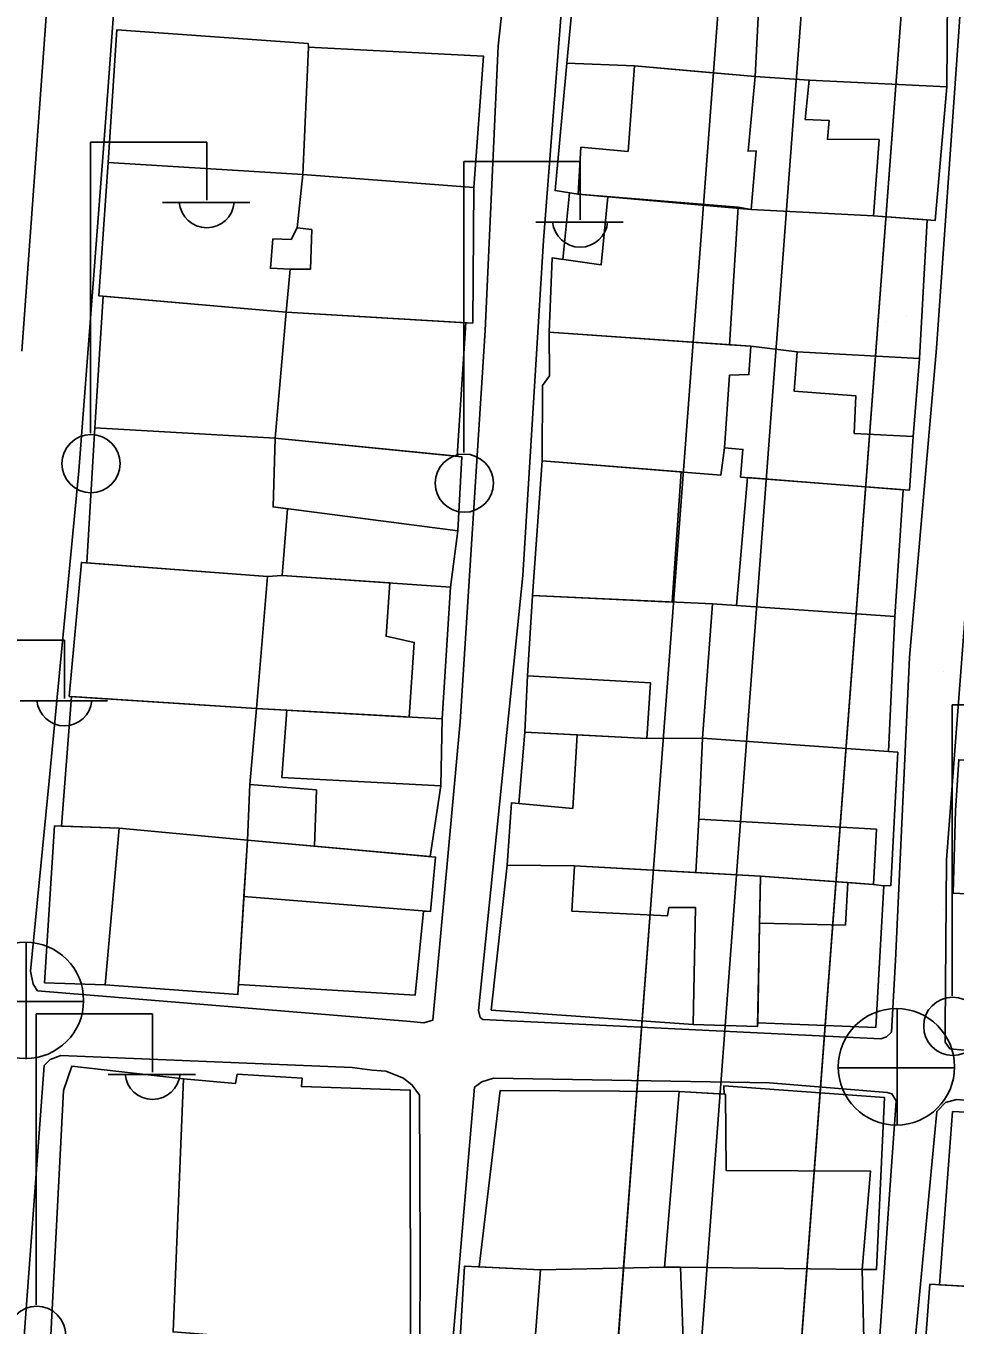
# Model space of a CAD drawing. Extents: x 417997 to 421451, y 4451742 to 4455216.
# Drawn here: x 419917.6 to 419973.4, y 4453102 to 4453180.1 of the extents above; entities that cross this region are included whole.
import ezdxf

# ---------------------------------------------------------------- set-up
doc = ezdxf.new("R2010")
doc.units = 0
for name, color, linetype in [('ADAKENARI', 7, 'Continuous'), ('B_Mesken', 7, 'Continuous'), ('B_Teras', 7, 'Continuous'), ('Default', 7, 'Continuous'), ('KALDIRIM', 7, 'Continuous'), ('PL_AYA_PARK_DINLENME', 7, 'Continuous'), ('PL_TİCK', 7, 'Continuous'), ('S_Elektrik_Diregi', 7, 'Continuous'), ('S_Rogar_Kapagi', 7, 'Continuous'), ('TR_PARKALANI', 7, 'Continuous'), ('TR_TİCK', 7, 'Continuous'), ('Yol_Sose', 7, 'Continuous')]:
    doc.layers.add(name, color=color, linetype=linetype)

# ---------------------------------------------------------------- blocks, each defined once
blk = doc.blocks.new('POINT_DISPLAY')
at = {"layer": 'Default'}
blk.add_line((0, 0), (0, 0), dxfattribs=at)

msp = doc.modelspace()

# ---------------------------------------------------------------- linework, layer by layer
at = {"layer": 'ADAKENARI'}
for p, q in [((419960.857, 4453203.181), (419955.416, 4453130.78)), ((419960.857, 4453203.181), (419955.416, 4453130.78)), ((419970.428, 4453183.761), (419962.856, 4453083.005)), ((419970.428, 4453183.761), (419962.856, 4453083.005)), ((419955.416, 4453130.78), (419950.517, 4453065.596)), ((419955.416, 4453130.78), (419950.517, 4453065.596))]:
    msp.add_line(p, q, dxfattribs=at)
at = {"layer": 'B_Mesken'}
for points in [[(419950.102, 4453177.874), (419950.875, 4453185.982), (419960.039, 4453185.603), (419959.815, 4453183.57), (419961.753, 4453183.418), (419961.427, 4453177.089), (419957.526, 4453177.424), (419954.165, 4453177.713)], [(419961.753, 4453183.418), (419961.897, 4453185.531), (419973.021, 4453184.747), (419972.955, 4453176.456), (419964.678, 4453176.866), (419961.427, 4453177.089)], [(419934.568, 4453178.836), (419934.559, 4453179.058), (419923.053, 4453179.893), (419922.532, 4453171.919), (419934.226, 4453171.19)], [(419934.226, 4453171.19), (419934.568, 4453178.836), (419945.084, 4453178.312), (419944.514, 4453170.411)], [(419954.165, 4453177.713), (419950.102, 4453177.874), (419949.401, 4453170.223), (419950.782, 4453169.997), (419960.401, 4453169.218), (419961.185, 4453169.091), (419961.485, 4453172.609), (419960.997, 4453172.589), (419961.427, 4453177.089), (419957.526, 4453177.424)], [(419964.678, 4453176.866), (419972.955, 4453176.456), (419972.245, 4453168.42), (419968.541, 4453168.711), (419961.185, 4453169.091), (419961.485, 4453172.609), (419960.997, 4453172.589), (419961.427, 4453177.089)], [(419933.523, 4453167.285), (419933.881, 4453167.985), (419934.226, 4453171.19), (419922.532, 4453171.919), (419921.966, 4453163.886), (419933.231, 4453162.9), (419933.478, 4453165.487), (419932.281, 4453165.546), (419932.434, 4453167.315)], [(419934.226, 4453171.19), (419933.881, 4453167.985), (419934.765, 4453167.879), (419934.686, 4453165.488), (419933.478, 4453165.487), (419933.231, 4453162.9), (419944.447, 4453162.249), (419944.514, 4453170.411)], [(419950.258, 4453170.083), (419949.862, 4453166.081), (419949.216, 4453166.174), (419949.036, 4453161.703), (419959.881, 4453160.952), (419960.401, 4453169.218), (419952.559, 4453169.842), (419950.782, 4453169.997)], [(419961.185, 4453169.091), (419960.401, 4453169.218), (419959.881, 4453160.952), (419961.163, 4453160.863), (419961.163, 4453160.863), (419963.948, 4453160.523), (419971.303, 4453160.129), (419971.776, 4453168.457), (419968.541, 4453168.711)], [(419933.231, 4453162.9), (419932.57, 4453155.337), (419921.724, 4453155.955), (419922.235, 4453163.863)], [(419944.029, 4453162.274), (419943.509, 4453154.246), (419932.57, 4453155.337), (419933.231, 4453162.9)], [(419959.584, 4453154.76), (419959.371, 4453153.109), (419948.623, 4453153.972), (419948.635, 4453158.5), (419949.066, 4453159.089), (419949.036, 4453161.703), (419961.163, 4453160.863), (419961.049, 4453159.161), (419959.893, 4453159.114)], [(419970.932, 4453155.424), (419970.699, 4453152.201), (419960.541, 4453152.993), (419960.693, 4453154.653), (419959.584, 4453154.76), (419959.893, 4453159.114), (419961.049, 4453159.161), (419961.163, 4453160.863), (419963.948, 4453160.523), (419971.303, 4453160.129)], [(419932.113, 4453147.022), (419932.987, 4453147.066), (419933.301, 4453151.085), (419932.437, 4453151.197), (419932.57, 4453155.337), (419921.724, 4453155.955), (419921.25, 4453147.835)], [(419932.987, 4453147.066), (419933.301, 4453151.085), (419932.437, 4453151.197), (419932.57, 4453155.337), (419943.787, 4453154.219), (419943.551, 4453149.767), (419943.1, 4453146.379)], [(419956.431, 4453145.481), (419956.982, 4453153.3), (419948.623, 4453153.972), (419948.039, 4453145.866)], [(419960.966, 4453152.96), (419960.314, 4453145.267), (419969.824, 4453144.602), (419970.321, 4453152.231)], [(419931.452, 4453139.079), (419920.185, 4453139.808), (419920.914, 4453147.86), (419932.113, 4453147.022)], [(419942.615, 4453138.45), (419943.1, 4453146.379), (419932.987, 4453147.066), (419932.113, 4453147.022), (419931.452, 4453139.079)], [(419947.73, 4453141.037), (419948.039, 4453145.866), (419958.86, 4453145.369), (419958.27, 4453137.296), (419954.907, 4453137.276), (419950.733, 4453137.488), (419947.571, 4453137.648)], [(419958.86, 4453145.369), (419969.824, 4453144.602), (419969.447, 4453136.49), (419958.27, 4453137.296)], [(419920.324, 4453139.799), (419919.725, 4453132.007), (419923.194, 4453131.88), (419930.895, 4453131.17), (419931.049, 4453134.506), (419931.452, 4453139.079)], [(419941.886, 4453130.177), (419942.521, 4453134.428), (419942.615, 4453138.45), (419933.271, 4453138.977), (419931.452, 4453139.079), (419931.049, 4453134.506), (419930.895, 4453131.17), (419934.926, 4453130.806)], [(419947.571, 4453137.648), (419947.218, 4453133.371), (419946.777, 4453133.412), (419946.521, 4453129.656), (419950.573, 4453129.611), (419957.855, 4453129.212), (419958.034, 4453132.423), (419958.27, 4453137.296), (419954.907, 4453137.276), (419950.733, 4453137.488)], [(419969.163, 4453128.417), (419969.59, 4453128.44), (419970.002, 4453136.45), (419958.27, 4453137.296), (419958.034, 4453132.423), (419957.855, 4453129.212), (419961.747, 4453128.998), (419967.009, 4453128.605), (419968.551, 4453128.49)], [(419985.068, 4453132.166), (419984.755, 4453127.398), (419973.336, 4453127.98), (419973.469, 4453132.952), (419973.667, 4453135.992), (419985.206, 4453135.209)], [(419923.194, 4453131.88), (419919.295, 4453132.022), (419918.7, 4453122.586), (419922.343, 4453122.461), (419930.33, 4453121.874), (419930.689, 4453127.782), (419930.895, 4453131.17)], [(419940.977, 4453121.834), (419930.367, 4453122.48), (419930.689, 4453127.782), (419930.895, 4453131.17), (419934.926, 4453130.806), (419942.214, 4453130.147), (419941.897, 4453126.865), (419941.479, 4453126.899)], [(419945.554, 4453120.94), (419946.521, 4453129.656), (419950.573, 4453129.611), (419957.855, 4453129.212), (419961.747, 4453128.998), (419961.693, 4453126.167), (419961.579, 4453120.182), (419961.575, 4453119.956), (419961.575, 4453119.956), (419957.691, 4453120.077)], [(419968.551, 4453128.49), (419969.163, 4453128.417), (419968.682, 4453119.889), (419961.579, 4453120.182), (419961.693, 4453126.167), (419961.747, 4453128.998), (419967.009, 4453128.605)], [(419927.061, 4453116.808), (419920.343, 4453117.577), (419919.848, 4453116.099), (419918.96, 4453099.072), (419918.095, 4453099.196), (419917.992, 4453094.286), (419936.218, 4453094.885), (419935.913, 4453098.623), (419932.476, 4453098.299), (419932.496, 4453101.118), (419926.434, 4453101.593)], [(419927.061, 4453116.808), (419930.188, 4453116.53), (419930.273, 4453117.087), (419934.192, 4453116.844), (419934.143, 4453116.347), (419940.689, 4453116.131), (419940.704, 4453099.513), (419937.405, 4453099.574), (419937.354, 4453100.737), (419926.434, 4453101.593)], [(419956.855, 4453116.054), (419946.096, 4453116.113), (419944.841, 4453105.504), (419948.529, 4453105.331), (419955.984, 4453105.481)], [(419967.869, 4453105.341), (419968.722, 4453105.353), (419969.206, 4453115.679), (419959.547, 4453116.393), (419959.561, 4453115.884), (419956.855, 4453116.054), (419955.984, 4453105.481), (419956.943, 4453105.481), (419967.869, 4453105.341)], [(419983.856, 4453114.328), (419973.293, 4453114.839), (419972.504, 4453104.423), (419982.25, 4453103.856), (419983.011, 4453103.77)], [(419948.529, 4453105.331), (419943.953, 4453105.546), (419943.346, 4453095.495), (419947.757, 4453095.508), (419956.437, 4453095.553), (419956.437, 4453095.553), (419956.319, 4453099.568), (419957.165, 4453099.519), (419956.943, 4453105.481), (419955.984, 4453105.481)], [(419967.006, 4453097.957), (419968.044, 4453097.847), (419967.869, 4453105.341), (419956.943, 4453105.481), (419957.165, 4453099.519), (419956.319, 4453099.568), (419956.444, 4453095.284), (419959.145, 4453095.368), (419959.154, 4453095.099), (419966.985, 4453094.951)], [(419980.987, 4453092.769), (419982.25, 4453103.856), (419971.931, 4453104.456), (419971.226, 4453095.13), (419971.162, 4453093.79), (419973.568, 4453093.657), (419973.785, 4453095.116), (419973.785, 4453095.116), (419979.201, 4453094.873), (419978.986, 4453092.979)]]:
    msp.add_lwpolyline(points, close=True, dxfattribs=at)
at = {"layer": 'B_Teras'}
for points in [[(419961.427, 4453177.089), (419954.165, 4453177.713), (419953.782, 4453172.573), (419950.951, 4453172.831), (419950.782, 4453169.997), (419961.185, 4453169.091), (419961.485, 4453172.609), (419960.997, 4453172.589)], [(419961.427, 4453177.089), (419960.997, 4453172.589), (419961.485, 4453172.609), (419961.185, 4453169.091), (419968.541, 4453168.711), (419968.873, 4453173.29), (419965.769, 4453173.31), (419965.885, 4453174.428), (419964.434, 4453174.502), (419964.678, 4453176.866)], [(419952.559, 4453169.842), (419952.167, 4453165.748), (419949.216, 4453166.174), (419949.036, 4453161.703), (419959.881, 4453160.952), (419960.401, 4453169.218)], [(419967.375, 4453155.606), (419967.473, 4453157.888), (419963.779, 4453158.156), (419963.948, 4453160.523), (419971.303, 4453160.129), (419970.932, 4453155.424)], [(419932.57, 4453155.337), (419932.437, 4453151.197), (419943.551, 4453149.767), (419943.787, 4453154.219)], [(419939.455, 4453146.627), (419939.232, 4453143.427), (419940.928, 4453143.051), (419940.621, 4453138.563), (419934.239, 4453138.922), (419931.452, 4453139.079), (419932.113, 4453147.022), (419932.987, 4453147.066)], [(419947.73, 4453141.037), (419947.571, 4453137.648), (419954.907, 4453137.276), (419955.125, 4453140.628)], [(419933.271, 4453138.977), (419932.976, 4453134.919), (419942.521, 4453134.428), (419942.615, 4453138.45)], [(419950.733, 4453137.488), (419950.462, 4453133.069), (419946.777, 4453133.412), (419946.521, 4453129.656), (419950.573, 4453129.611), (419957.855, 4453129.212), (419958.034, 4453132.423), (419958.27, 4453137.296), (419954.907, 4453137.276)], [(419935.057, 4453134.187), (419934.926, 4453130.806), (419930.895, 4453131.17), (419931.049, 4453134.506)], [(419957.855, 4453129.212), (419958.034, 4453132.423), (419968.721, 4453131.817), (419968.551, 4453128.49), (419961.747, 4453128.998)], [(419923.194, 4453131.88), (419922.343, 4453122.461), (419930.33, 4453121.874), (419930.895, 4453131.17)], [(419930.895, 4453131.17), (419942.214, 4453130.147), (419941.897, 4453126.865), (419930.689, 4453127.782)], [(419950.573, 4453129.611), (419950.396, 4453126.893), (419956.166, 4453126.613), (419956.235, 4453127.11), (419957.831, 4453127.112), (419957.691, 4453120.077), (419961.575, 4453119.956), (419961.747, 4453128.998)], [(419967.009, 4453128.605), (419966.852, 4453126.055), (419961.693, 4453126.167), (419961.747, 4453128.998)], [(419967.869, 4453105.341), (419968.365, 4453111.252), (419959.69, 4453111.287), (419959.645, 4453115.879), (419956.855, 4453116.054), (419955.984, 4453105.481), (419956.943, 4453105.481)], [(419955.984, 4453105.481), (419948.529, 4453105.331), (419947.757, 4453095.508), (419956.437, 4453095.553), (419956.319, 4453099.568), (419957.165, 4453099.519), (419956.943, 4453105.481)]]:
    msp.add_lwpolyline(points, close=True, dxfattribs=at)
at = {"layer": 'KALDIRIM'}
for p, q in [((419965.843, 4453202.806), (419960.402, 4453130.405)), ((419965.843, 4453202.806), (419960.402, 4453130.405)), ((419960.402, 4453130.405), (419955.503, 4453065.221)), ((419960.402, 4453130.405), (419955.503, 4453065.221))]:
    msp.add_line(p, q, dxfattribs=at)
at = {"layer": 'PL_AYA_PARK_DINLENME'}
msp.add_lwpolyline([(419983.008, 4453351.149), (419982.033, 4453338.169), (419980.288, 4453314.958), (419972.375, 4453209.668), (419970.428, 4453183.761), (419962.856, 4453083.005), (419961.522, 4453065.245), (419953.414, 4452957.362)], dxfattribs=at)
msp.add_lwpolyline([(419983.008, 4453351.149), (419982.033, 4453338.169), (419980.288, 4453314.958), (419972.375, 4453209.668), (419970.428, 4453183.761), (419962.856, 4453083.005), (419961.522, 4453065.245), (419953.414, 4452957.362)], dxfattribs=at)
at = {"layer": 'PL_TİCK'}
msp.add_lwpolyline([(419921.488, 4453212.19), (419913.004, 4453212.727), (419842.227, 4453217.214), (419841.779, 4453210.729), (419834.027, 4453089.798), (419833.483, 4453081.316), (419912.691, 4453076.44), (419951.154, 4453074.072), (419955.416, 4453130.78), (419960.857, 4453203.181), (419961.344, 4453209.663), (419929.97, 4453211.652), (419921.488, 4453212.19)], dxfattribs=at)
msp.add_lwpolyline([(419921.488, 4453212.19), (419913.004, 4453212.727), (419842.227, 4453217.214), (419841.779, 4453210.729), (419834.027, 4453089.798), (419833.483, 4453081.316), (419912.691, 4453076.44), (419951.154, 4453074.072), (419955.416, 4453130.78), (419960.857, 4453203.181), (419961.344, 4453209.663), (419929.97, 4453211.652), (419921.488, 4453212.19)], dxfattribs=at)
at = {"layer": 'S_Elektrik_Diregi'}
for p, q in [((419921.456, 4453155.635), (419921.456, 4453173.135)), ((419921.456, 4453173.135), (419928.456, 4453173.135)), ((419928.456, 4453169.635), (419928.456, 4453173.135)), ((419943.903, 4453154.462), (419943.903, 4453171.962)), ((419943.903, 4453171.962), (419950.903, 4453171.962)), ((419950.903, 4453168.462), (419950.903, 4453171.962)), ((419925.796, 4453169.495), (419931.046, 4453169.495)), ((419948.243, 4453168.322), (419953.493, 4453168.322)), ((419912.892, 4453143.179), (419919.892, 4453143.179)), ((419919.892, 4453139.679), (419919.892, 4453143.179)), ((419917.232, 4453139.539), (419922.482, 4453139.539)), ((419973.273, 4453121.807), (419973.273, 4453139.307)), ((419973.273, 4453139.307), (419980.273, 4453139.307)), ((419918.195, 4453103.219), (419918.195, 4453120.719)), ((419918.195, 4453120.719), (419925.195, 4453120.719)), ((419925.195, 4453117.219), (419925.195, 4453120.719)), ((419922.535, 4453117.079), (419927.785, 4453117.079))]:
    msp.add_line(p, q, dxfattribs=at)
for centre in [(419921.492, 4453153.8), (419943.939, 4453152.627), (419973.309, 4453119.971), (419918.231, 4453101.383)]:
    msp.add_circle(centre, 1.75, dxfattribs=at)
for centre in [(419928.456, 4453169.648), (419950.904, 4453168.475), (419919.893, 4453139.692), (419925.196, 4453117.232)]:
    msp.add_arc(centre, 1.658, 184.83843, 355.14641, dxfattribs=at)
at = {"layer": 'S_Rogar_Kapagi'}
for p, q in [((419917.604, 4453117.997), (419917.604, 4453124.997)), ((419914.034, 4453121.462), (419921.034, 4453121.462)), ((419969.971, 4453114.004), (419969.971, 4453121.004)), ((419966.401, 4453117.469), (419973.401, 4453117.469))]:
    msp.add_line(p, q, dxfattribs=at)
for centre in [(419917.551, 4453121.526), (419969.918, 4453117.532)]:
    msp.add_circle(centre, 3.5, dxfattribs=at)
at = {"layer": 'TR_TİCK'}
msp.add_lwpolyline([(419912.691, 4453076.44), (419951.154, 4453074.072), (419955.416, 4453130.78), (419960.857, 4453203.181), (419961.344, 4453209.663), (419929.97, 4453211.652), (419921.488, 4453212.19), (419913.004, 4453212.727), (419842.227, 4453217.214), (419841.779, 4453210.729), (419834.027, 4453089.798), (419833.483, 4453081.316), (419912.691, 4453076.44)], dxfattribs=at)
msp.add_lwpolyline([(419912.691, 4453076.44), (419951.154, 4453074.072), (419955.416, 4453130.78), (419960.857, 4453203.181), (419961.344, 4453209.663), (419929.97, 4453211.652), (419921.488, 4453212.19), (419913.004, 4453212.727), (419842.227, 4453217.214), (419841.779, 4453210.729), (419834.027, 4453089.798), (419833.483, 4453081.316), (419912.691, 4453076.44)], dxfattribs=at)
at = {"layer": 'Yol_Sose'}
for points in [[(419885.814, 4453222.173), (419918.622, 4453219.717), (419919.235, 4453219.35), (419919.637, 4453218.882), (419920.023, 4453218.278), (419920.521, 4453217.143), (419920.861, 4453216.271), (419921.429, 4453214.873), (419920.134, 4453199.089), (419918.791, 4453180.682), (419917.337, 4453160.574)], [(419957.937, 4453214.891), (419957.854, 4453213.698), (419957.714, 4453213.053), (419952.857, 4453205.356), (419947.948, 4453194.774), (419947.018, 4453188.528), (419945.981, 4453178.91), (419945.186, 4453161.804), (419943.685, 4453138.28), (419942.05, 4453120.343), (419941.515, 4453120.181), (419940.712, 4453120.254), (419918.273, 4453122.109), (419918.009, 4453122.507), (419917.859, 4453123.287), (419918.975, 4453134.732), (419920.753, 4453153.361), (419922.398, 4453174.852), (419924.042, 4453197.113), (419924.609, 4453208.493), (419925.406, 4453215.946), (419925.539, 4453217.259), (419925.948, 4453218.159), (419926.623, 4453218.607)], [(419964.739, 4453215.682), (419975.148, 4453214.883), (419975.423, 4453214.531), (419975.721, 4453213.551), (419975.025, 4453200.321), (419973.678, 4453179.791), (419972.34, 4453160.752), (419970.712, 4453142.14), (419969.867, 4453123.927), (419969.628, 4453119.624), (419969.33, 4453119.337), (419968.975, 4453119.218), (419945.061, 4453120.372), (419944.886, 4453120.5), (419944.786, 4453120.915), (419947.455, 4453147.066), (419948.708, 4453167.228)], [(419991.952, 4453214.229), (420001.11, 4453213.36), (420001.518, 4453213.074), (420001.645, 4453212.862), (420001.642, 4453212.134), (420000.884, 4453191.379), (419999.851, 4453173.595), (419997.633, 4453147.848), (419996.322, 4453126.639), (419995.806, 4453117.958), (419995.514, 4453117.569), (419995.181, 4453117.455), (419983.522, 4453117.666), (419973.141, 4453118.616), (419972.857, 4453119.023), (419972.852, 4453119.914), (419972.941, 4453129.984), (419974.932, 4453156.271), (419976.894, 4453185.171), (419978.852, 4453214.304), (419979.101, 4453214.771), (419979.486, 4453215.031), (419980.31, 4453215.174), (419984.331, 4453214.868)], [(419969.472, 4453109.292), (419968.863, 4453100.483), (419968.785, 4453095.679), (419970.522, 4453095.566), (419972.342, 4453114.854), (419972.873, 4453115.388), (419973.538, 4453115.564), (419985.881, 4453114.556), (419997.605, 4453114.123), (419998.129, 4453115.437), (419998.649, 4453125.009), (420000.621, 4453148.182), (420001.932, 4453162.114), (420003.395, 4453186.99), (420003.57, 4453187.281), (420003.847, 4453187.419), (420005.468, 4453187.44), (420019.539, 4453186.557), (420019.901, 4453188.989), (420004.72, 4453190.841), (420004.429, 4453191.503), (420004.354, 4453192.747), (420005.235, 4453206.447)], [(419948.708, 4453167.228), (419950.743, 4453193.544), (419950.931, 4453194.301), (419955.378, 4453204.198)], [(419917.29, 4453098.884), (419918.678, 4453117.606), (419919.046, 4453117.978), (419919.673, 4453118.209), (419937.201, 4453117.487), (419938.401, 4453117.329), (419939.219, 4453117.275), (419940.285, 4453116.844), (419940.81, 4453116.429), (419941.252, 4453115.834), (419941.283, 4453106.463), (419941.274, 4453100.416)], [(419943.196, 4453100.343), (419944.547, 4453116.301), (419944.988, 4453116.628), (419945.689, 4453116.85), (419962.287, 4453116.574), (419969.36, 4453115.981), (419969.654, 4453115.901), (419969.901, 4453115.491), (419969.472, 4453109.292)]]:
    msp.add_lwpolyline(points, dxfattribs=at)

# ---------------------------------------------------------------- block references
at = {"layer": 'TR_PARKALANI', "xscale": 0.1, "yscale": 0.10000000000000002}
for p in [(419972.777, 4453175.899), (419972.777, 4453175.899), (419972.777, 4453166.874), (419972.777, 4453166.874), (419969.264, 4453162.357), (419969.264, 4453162.357), (419970.514, 4453162.621), (419970.514, 4453162.621), (419969.904, 4453144.766), (419969.904, 4453144.766), (419972.777, 4453141.301), (419972.777, 4453141.301), (419969.264, 4453136.785), (419969.264, 4453136.785), (419969.904, 4453130.476), (419969.904, 4453130.476), (419972.777, 4453127.011), (419972.777, 4453127.011), (419969.264, 4453122.494), (419969.264, 4453122.494), (419969.904, 4453121.45), (419969.904, 4453121.45), (419972.777, 4453117.985), (419972.777, 4453117.985), (419970.514, 4453113.732), (419970.514, 4453113.732), (419969.264, 4453113.468), (419969.264, 4453113.468)]:
    msp.add_blockref('POINT_DISPLAY', p, dxfattribs=at)

doc.saveas('drawing.dxf')
